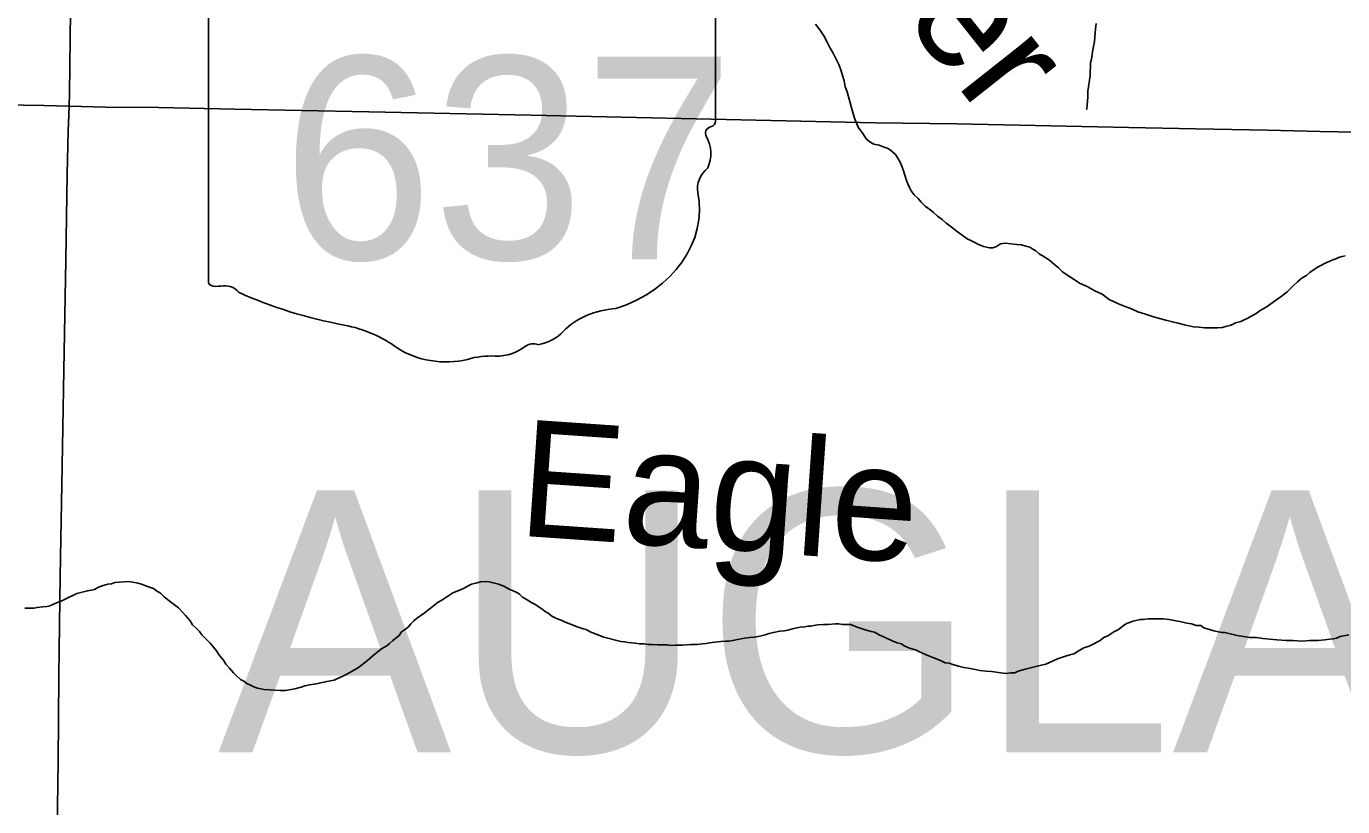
# Model space of a CAD drawing. Extents: x 2.4 to 73.1, y 4.5 to 25.6.
# Drawn here: x 47.5693 to 47.9973, y 19.5498 to 19.8037 of the extents above; entities that cross this region are included whole.
import ezdxf

# ---------------------------------------------------------------- set-up
doc = ezdxf.new("R2010")
doc.units = 0
for name, color, linetype in [('GM_X_Minor_Lake_Text', 7, 'Continuous'), ('GM_X_Minor_River', 7, 'Continuous'), ('GM_X_State_Location', 7, 'Continuous'), ('GM_X_State_Route', 7, 'Continuous'), ('GM_X_State_Shield', 7, 'Continuous'), ('GM_X_Township_Road', 7, 'Continuous'), ('GM_X_Township_Text', 7, 'Continuous')]:
    doc.layers.add(name, color=color, linetype=linetype)

msp = doc.modelspace()

# ---------------------------------------------------------------- linework, layer by layer
at = {"layer": 'GM_X_Minor_River'}
for points in [[(47.82591, 19.80439), (47.82724, 19.80248), (47.82857, 19.80058), (47.8297, 19.79848), (47.83065, 19.79658), (47.8316, 19.79487), (47.83274, 19.79277), (47.83349, 19.79125), (47.83406, 19.78954), (47.83463, 19.78764), (47.83519, 19.78592), (47.83557, 19.78402), (47.83614, 19.78231), (47.83784, 19.77641), (47.83859, 19.77375), (47.83973, 19.77089), (47.84125, 19.7688), (47.84238, 19.76709), (47.84352, 19.76613), (47.84485, 19.76537), (47.84656, 19.76498), (47.84789, 19.76441), (47.84922, 19.76403), (47.85017, 19.76345), (47.85188, 19.76193), (47.85264, 19.76078), (47.8534, 19.75945), (47.85397, 19.75812), (47.85453, 19.7566), (47.85491, 19.75527), (47.85548, 19.75355), (47.85586, 19.75241), (47.85642, 19.75127), (47.85699, 19.75013), (47.85794, 19.74879), (47.85927, 19.74765), (47.86022, 19.74651), (47.86155, 19.74517), (47.86307, 19.74403), (47.8642, 19.74307), (47.86553, 19.74193), (47.86705, 19.74079), (47.86838, 19.73964), (47.8699, 19.7385), (47.87161, 19.73716), (47.87313, 19.73602), (47.87522, 19.73449), (47.87655, 19.73392), (47.87769, 19.73334), (47.87864, 19.73277)], [(47.91716, 19.80461), (47.91696, 19.80271), (47.91677, 19.80157), (47.91658, 19.79872), (47.916, 19.79606), (47.91561, 19.79302), (47.91523, 19.79188), (47.91522, 19.78751)], [(47.91522, 19.78751), (47.91445, 19.78257), (47.91445, 19.78067), (47.91425, 19.77801), (47.91406, 19.77668), (47.91406, 19.77668)], [(47.87864, 19.73277), (47.88054, 19.732), (47.88149, 19.73181), (47.88244, 19.73162), (47.88358, 19.73161), (47.88472, 19.73199), (47.88605, 19.73294), (47.88757, 19.73312), (47.89137, 19.73273), (47.8929, 19.73254), (47.89423, 19.73215), (47.89556, 19.73177), (47.89651, 19.7312), (47.89746, 19.73062), (47.89859, 19.72967), (47.89992, 19.72891), (47.90163, 19.72776), (47.90277, 19.72681), (47.90372, 19.72605), (47.90486, 19.72509), (47.90619, 19.72376), (47.9079, 19.72261), (47.90961, 19.72147), (47.9117, 19.72013), (47.91417, 19.71898), (47.91664, 19.71764), (47.9191, 19.7165), (47.92138, 19.71478), (47.92442, 19.71344), (47.92651, 19.71248), (47.9286, 19.71172), (47.93069, 19.71076), (47.93316, 19.70999), (47.93544, 19.70923), (47.93772, 19.70865), (47.93981, 19.70807), (47.9419, 19.7075), (47.9438, 19.70711), (47.94589, 19.70654), (47.94875, 19.70596), (47.95065, 19.70576), (47.95236, 19.70557), (47.95388, 19.70556), (47.9554, 19.70556), (47.95654, 19.70556), (47.95825, 19.70574), (47.95958, 19.70612), (47.96054, 19.7063), (47.96149, 19.70668), (47.96244, 19.70725), (47.96415, 19.70762), (47.96529, 19.70819), (47.96643, 19.70876), (47.96777, 19.70951), (47.9691, 19.71027), (47.97043, 19.71122), (47.97234, 19.71235), (47.97767, 19.71614), (47.97919, 19.71728), (47.9811, 19.71917), (47.98262, 19.7205), (47.98414, 19.72182), (47.98548, 19.72258), (47.98662, 19.72353), (47.98776, 19.72447), (47.98928, 19.72542), (47.99043, 19.72599), (47.99138, 19.72655), (47.99309, 19.72731), (47.99404, 19.72769), (47.99499, 19.72806), (47.99594, 19.72844), (47.99709, 19.72882), (47.99804, 19.72901)], [(47.56881, 19.61444), (47.57033, 19.61444), (47.57185, 19.61443), (47.5728, 19.61462), (47.5747, 19.61481), (47.57603, 19.61499), (47.57698, 19.61518), (47.57794, 19.61556), (47.57965, 19.61631), (47.5806, 19.61669), (47.58155, 19.61707), (47.58326, 19.61801), (47.58422, 19.61839), (47.58574, 19.61914), (47.58707, 19.61952), (47.58916, 19.62008), (47.59049, 19.62027), (47.59145, 19.62046), (47.59278, 19.62121), (47.5943, 19.62178), (47.59582, 19.62216), (47.59696, 19.62234), (47.59811, 19.62272), (47.59944, 19.6229), (47.60267, 19.62308), (47.60381, 19.62289), (47.60571, 19.62251), (47.60704, 19.62212), (47.60837, 19.62155), (47.6097, 19.62116), (47.61065, 19.62078), (47.6116, 19.62002)], [(47.6116, 19.62002), (47.61293, 19.61925), (47.61407, 19.61811), (47.61578, 19.61677), (47.61749, 19.61544), (47.61881, 19.61448), (47.62014, 19.61296), (47.62109, 19.61201), (47.62261, 19.61029), (47.62337, 19.60896), (47.62469, 19.60763), (47.62564, 19.60686), (47.6264, 19.60572), (47.62811, 19.604), (47.62906, 19.60305), (47.6302, 19.60172), (47.63114, 19.60057), (47.63209, 19.59905), (47.63342, 19.59753), (47.63418, 19.5962), (47.63532, 19.59486), (47.63664, 19.59334), (47.63759, 19.59238), (47.63892, 19.59124), (47.64006, 19.59067), (47.64101, 19.5899), (47.64215, 19.58933), (47.64348, 19.58876), (47.64443, 19.58837), (47.64557, 19.58818), (47.64652, 19.58799), (47.64842, 19.58779), (47.65184, 19.58759), (47.65355, 19.58759), (47.65546, 19.58796), (47.6566, 19.58815), (47.65774, 19.58852), (47.65869, 19.58871), (47.65983, 19.58909), (47.66135, 19.58946), (47.66288, 19.58965), (47.66459, 19.59002), (47.66649, 19.5904), (47.6682, 19.59077), (47.66934, 19.59096), (47.67049, 19.59153), (47.6722, 19.59228), (47.67334, 19.59285), (47.67429, 19.59342), (47.67601, 19.59436), (47.67696, 19.59493), (47.67829, 19.59587), (47.68019, 19.59739), (47.68191, 19.59891), (47.68381, 19.60042), (47.68515, 19.60137), (47.68648, 19.60212), (47.68743, 19.60288), (47.68838, 19.60383), (47.68953, 19.60477), (47.69048, 19.60553), (47.69124, 19.60667), (47.69258, 19.60762), (47.69353, 19.60837), (47.69429, 19.60932), (47.69524, 19.61027), (47.69619, 19.61103), (47.69753, 19.61197), (47.69867, 19.61273), (47.69962, 19.61349), (47.70057, 19.61424), (47.70172, 19.61519), (47.70286, 19.61614), (47.70476, 19.61727), (47.708, 19.61935), (47.70933, 19.61992), (47.71066, 19.62049), (47.71162, 19.62086), (47.71295, 19.62162), (47.71409, 19.62219), (47.71542, 19.62256), (47.71694, 19.62294), (47.71866, 19.62312), (47.7198, 19.62293), (47.72151, 19.62255), (47.72284, 19.62216), (47.72455, 19.62159), (47.72626, 19.62063), (47.72759, 19.62006), (47.72873, 19.61948), (47.72968, 19.61891), (47.73062, 19.61796), (47.73233, 19.617), (47.73347, 19.61624), (47.73461, 19.61566), (47.73575, 19.6149), (47.73689, 19.61414), (47.73803, 19.61337), (47.73898, 19.6128), (47.74012, 19.61185), (47.74164, 19.61108)], [(47.74164, 19.61108), (47.74316, 19.61051), (47.7443, 19.60994), (47.7462, 19.60917), (47.74867, 19.60821), (47.75038, 19.60764), (47.75133, 19.60744), (47.75266, 19.60668), (47.75456, 19.60591), (47.75703, 19.60496), (47.76254, 19.60361), (47.76387, 19.60342), (47.76501, 19.60322), (47.76729, 19.60303), (47.76862, 19.60283), (47.77014, 19.60283), (47.77147, 19.60263), (47.7728, 19.60263), (47.77451, 19.60244), (47.77642, 19.60243), (47.77775, 19.60243), (47.77889, 19.60223), (47.78041, 19.60242), (47.7825, 19.60241), (47.78535, 19.60259), (47.78744, 19.60259), (47.78916, 19.60277), (47.7903, 19.60296), (47.79144, 19.60315), (47.79315, 19.60333), (47.79505, 19.60352), (47.79657, 19.6037), (47.79772, 19.6037), (47.79905, 19.60388), (47.80057, 19.60426), (47.80285, 19.60463), (47.80456, 19.60482), (47.80608, 19.605), (47.80723, 19.60519), (47.80818, 19.60538), (47.80951, 19.60575), (47.81084, 19.60613), (47.81217, 19.60651), (47.81426, 19.60688), (47.81579, 19.60707), (47.81693, 19.60725), (47.81845, 19.60763), (47.81978, 19.608), (47.82092, 19.60819), (47.82244, 19.60838), (47.82339, 19.60856), (47.82435, 19.60856), (47.8253, 19.60875), (47.82663, 19.60893), (47.82853, 19.60912), (47.82986, 19.60912), (47.83233, 19.6093), (47.83347, 19.60929), (47.83461, 19.6091), (47.83594, 19.6091), (47.83728, 19.60909), (47.83975, 19.60814), (47.84203, 19.60737), (47.84393, 19.60679), (47.84507, 19.6066), (47.84678, 19.60564), (47.84849, 19.60488), (47.85057, 19.60392), (47.85248, 19.60316), (47.85381, 19.60277), (47.85475, 19.6022), (47.85646, 19.60144), (47.85836, 19.60086), (47.8595, 19.60029), (47.86045, 19.5999), (47.86159, 19.59933), (47.86292, 19.59876), (47.86406, 19.59837), (47.86539, 19.5978), (47.86672, 19.59723), (47.86805, 19.59665), (47.86938, 19.59646), (47.87052, 19.59607), (47.87242, 19.5955), (47.87413, 19.59511), (47.87546, 19.59492), (47.87737, 19.59453), (47.87927, 19.59415), (47.88136, 19.59395), (47.88307, 19.59376), (47.88459, 19.59356), (47.88611, 19.59337), (47.88782, 19.59317), (47.88934, 19.59336), (47.89067, 19.59335), (47.89181, 19.59392), (47.89448, 19.59467), (47.89752, 19.59542), (47.90076, 19.59618), (47.9019, 19.59674), (47.90456, 19.59787)], [(47.90456, 19.59787), (47.90685, 19.59863), (47.90856, 19.59919), (47.90989, 19.59957), (47.91179, 19.6007), (47.91313, 19.60146), (47.91484, 19.60203), (47.91636, 19.60278), (47.91731, 19.60335), (47.91846, 19.60392), (47.9196, 19.60486), (47.92093, 19.60543), (47.92188, 19.606), (47.92283, 19.60675), (47.92436, 19.60751), (47.92588, 19.60865), (47.92702, 19.6094), (47.92798, 19.60978), (47.92912, 19.61016), (47.9314, 19.61072), (47.93235, 19.61072), (47.93406, 19.6109), (47.93596, 19.6109), (47.9371, 19.61089), (47.93901, 19.61089), (47.94091, 19.61069), (47.943, 19.61031), (47.94433, 19.61011), (47.94661, 19.60953), (47.94813, 19.60934), (47.94965, 19.60877), (47.95117, 19.60876), (47.95212, 19.608), (47.95535, 19.60704), (47.95801, 19.60646), (47.95896, 19.60646), (47.96295, 19.6055), (47.96713, 19.60491), (47.96923, 19.60491), (47.97132, 19.60452), (47.97588, 19.60413), (47.97892, 19.60393), (47.98101, 19.60392), (47.98253, 19.60373), (47.98424, 19.60372), (47.98653, 19.60391), (47.98919, 19.6039), (47.99147, 19.60408), (47.99299, 19.60427), (47.99432, 19.60446), (47.99527, 19.60464), (47.99642, 19.60521), (47.99927, 19.60577)]]:
    msp.add_lwpolyline(points, dxfattribs=at)
at = {"layer": 'GM_X_State_Route'}
msp.add_lwpolyline([(47.54854, 19.77836), (47.57497, 19.77789), (47.58322, 19.77769), (47.59516, 19.77741), (47.61226, 19.77721), (47.63712, 19.77666), (47.68064, 19.77585), (47.73347, 19.77474), (47.76767, 19.77401), (47.80651, 19.77316), (47.84536, 19.77228), (47.87179, 19.77194), (47.92774, 19.77075), (47.94949, 19.77031), (47.9728, 19.76984), (47.9899, 19.76945), (48.01942, 19.76888)], dxfattribs=at)
at = {"layer": 'GM_X_State_Shield'}
for p, q in [((47.79332, 19.77274), (47.79332, 19.82508)), ((47.62853, 19.82088), (47.62853, 19.72082)), ((47.79331, 19.77275), (47.79332, 19.77274))]:
    msp.add_line(p, q, dxfattribs=at)
for centre, major_axis, start_param, end_param in [((47.79137, 19.77254), (0.00196, 0), 5.05454, 6.418171), ((47.7929, 19.7689), (0.00284, 0), 1.883978, 3.671073), ((47.77484, 19.76228), (0.01704, 0), 5.934695, 6.695948), ((47.7999, 19.75083), (0.0124, 0), 2.387724, 3.262537), ((47.74441, 19.74418), (0.04371, 0), 5.101752, 6.440018), ((47.63044, 19.7206), (0.00193, 0), 3.00124, 4.508301), ((47.63073, 19.73084), (0.0147, 0), 4.665946, 4.897461), ((47.63374, 19.71505), (0.0053, 0), 0.519207, 1.627899), ((47.70065, 19.80495), (0.1262, 0), 4.195997, 4.488961), ((47.76284, 19.69273), (0.02394, 0), 1.647645, 2.488434), ((47.66302, 19.67587), (0.03949, 0), 0.823519, 1.323587), ((47.73251, 19.71112), (0.01412, 0), 4.937069, 5.64225), ((47.70573, 19.71455), (0.02506, 0), 4.026481, 4.996735), ((47.72204, 19.70706), (0.01335, 0), 4.691044, 5.507374), ((47.73411, 19.69737), (0.00376, 0), 1.147584, 2.315152), ((47.72021, 19.67996), (0.02059, 0), 1.495662, 1.94098)]:
    msp.add_ellipse(centre, major_axis=major_axis, ratio=0.8, start_param=start_param, end_param=end_param, dxfattribs=at)
at = {"layer": 'GM_X_Township_Road'}
for points in [[(47.58322, 19.77769), (47.58339, 19.78193), (47.58368, 19.80833)], [(47.57415, 19.27487), (47.57452, 19.29399), (47.57478, 19.31264), (47.57525, 19.33285), (47.57552, 19.35305), (47.57694, 19.41366), (47.5769, 19.42298), (47.57844, 19.49759), (47.57864, 19.51624), (47.57885, 19.52245), (47.57936, 19.54266), (47.57962, 19.56441), (47.57987, 19.59239), (47.58023, 19.61726), (47.58041, 19.63124), (47.58083, 19.65455), (47.58151, 19.69185), (47.58216, 19.72759), (47.58241, 19.74157), (47.58263, 19.75554), (47.58287, 19.76951), (47.58322, 19.77769)]]:
    msp.add_lwpolyline(points, dxfattribs=at)

# ---------------------------------------------------------------- texts
at = {"layer": 'GM_X_Minor_Lake_Text'}
for s, rotation, p in [('Kinner', 308.3413, (47.79073, 19.88681)), ('Eagle', 356.0436, (47.72874, 19.63804))]:
    msp.add_text(s, height=0.037896, rotation=rotation, dxfattribs=at).set_placement(p)
at = {"layer": 'GM_X_State_Location'}
for s, p in [('s', (47.70908, 19.7642)), ('r', (47.70907, 19.7642))]:
    msp.add_text(s, height=0.0000947, dxfattribs=at).set_placement(p)
msp.add_text('637', height=0.0000947, rotation=0, dxfattribs=at).set_placement((47.67565, 19.75731))
at = {"layer": 'GM_X_State_Shield'}
msp.add_text('637', height=0.065918, dxfattribs=at).set_placement((47.65246, 19.72788))
at = {"layer": 'GM_X_Township_Text'}
msp.add_text('AUGLAIZE', height=0.085227, rotation=0, dxfattribs=at).set_placement((47.63158, 19.56753))

doc.saveas('drawing.dxf')
